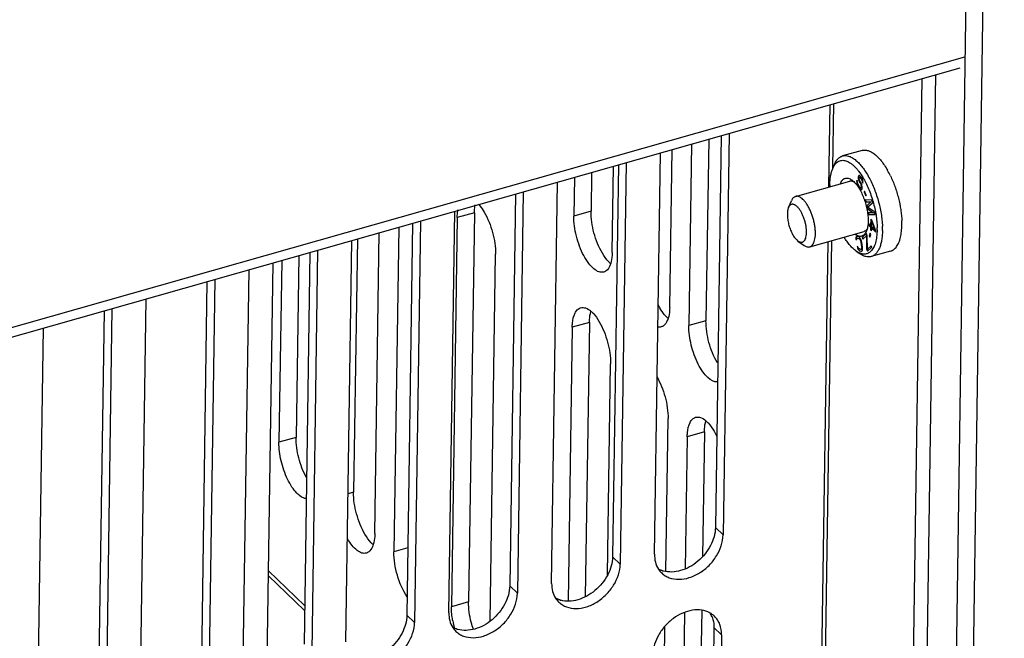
# Model space of a CAD drawing. Header units: millimetres. Extents: x 1117 to 38156, y -1945 to 7303.
# Tile 275 of 656: x 9912 to 9987, y 1077 to 1124. Entities that reach past the tile are written whole.
import ezdxf

# ---------------------------------------------------------------- set-up
doc = ezdxf.new("R2010")
doc.units = ezdxf.units.MM

msp = doc.modelspace()

# ---------------------------------------------------------------- linework, layer by layer
at = {"color": 7, "linetype": 'Continuous'}
for p, q in [((9987.078, 1236.618), (9984.067, 1033.122)), ((9985.768, 1236.247), (9982.758, 1032.75)), ((9724.854, 1047.902), (9984.071, 1121.541)), ((9724.843, 1047.158), (9983.706, 1120.697)), ((9979.555, 1035.272), (9980.807, 1119.873)), ((9980.603, 1035.569), (9981.854, 1120.17)), ((9973.682, 1111.581), (9973.775, 1117.875)), ((9973.976, 1113.008), (9974.049, 1117.953)), ((9965.455, 1115.512), (9965.011, 1085.551)), ((9966.051, 1115.681), (9965.597, 1084.992)), ((9963.19, 1114.868), (9962.984, 1100.982)), ((9964.499, 1115.24), (9964.293, 1101.354)), ((9960.36, 1083.505), (9960.814, 1114.193)), ((9961.52, 1102.378), (9961.699, 1114.445)), ((9976.211, 1114.379), (9974.727, 1113.957)), ((9957.129, 1106.567), (9957.227, 1113.174)), ((9957.599, 1113.28), (9957.156, 1083.319)), ((9958.196, 1113.45), (9957.742, 1082.761)), ((9973.969, 1112.992), (9974.102, 1113.306)), ((9954.245, 1112.327), (9954.201, 1109.359)), ((9955.554, 1112.699), (9955.51, 1109.731)), ((9975.924, 1112.342), (9975.918, 1112.261)), ((9975.918, 1112.261), (9975.936, 1112.266)), ((9975.918, 1112.261), (9975.946, 1112.129)), ((9975.941, 1112.406), (9975.924, 1112.342)), ((9975.924, 1112.342), (9975.942, 1112.347)), ((9975.942, 1112.347), (9975.936, 1112.266)), ((9975.936, 1112.266), (9975.963, 1112.134)), ((9975.969, 1112.453), (9975.941, 1112.406)), ((9975.941, 1112.406), (9975.958, 1112.411)), ((9975.958, 1112.411), (9975.942, 1112.347)), ((9975.982, 1112.452), (9975.958, 1112.411)), ((9976.029, 1112.448), (9975.969, 1112.453)), ((9975.993, 1112.19), (9975.994, 1112.255)), ((9975.994, 1112.255), (9976.003, 1112.287)), ((9976.003, 1112.287), (9976.026, 1112.318)), ((9976.026, 1112.318), (9976.043, 1112.323)), ((9976.026, 1112.318), (9976.067, 1112.298)), ((9976.081, 1112.411), (9976.029, 1112.448)), ((9976.043, 1112.323), (9976.085, 1112.303)), ((9976.067, 1112.298), (9976.085, 1112.303)), ((9976.067, 1112.298), (9976.104, 1112.263)), ((9976.129, 1112.358), (9976.081, 1112.411)), ((9976.085, 1112.303), (9976.122, 1112.268)), ((9976.104, 1112.263), (9976.122, 1112.268)), ((9976.104, 1112.263), (9976.17, 1112.16)), ((9976.122, 1112.268), (9976.187, 1112.164)), ((9976.184, 1112.272), (9976.129, 1112.358)), ((9976.235, 1112.171), (9976.184, 1112.272)), ((9952.505, 1081.273), (9952.959, 1111.962)), ((9971.128, 1110.856), (9975.274, 1112.033)), ((9975.812, 1112.091), (9975.806, 1112.01)), ((9975.806, 1112.01), (9975.824, 1112.015)), ((9975.806, 1112.01), (9975.818, 1111.879)), ((9975.878, 1111.988), (9975.812, 1112.091)), ((9975.818, 1111.879), (9975.836, 1111.884)), ((9975.818, 1111.879), (9975.86, 1111.745)), ((9975.827, 1112.067), (9975.824, 1112.015)), ((9975.824, 1112.015), (9975.836, 1111.884)), ((9975.836, 1111.884), (9975.878, 1111.75)), ((9975.86, 1111.745), (9975.878, 1111.75)), ((9975.86, 1111.745), (9975.911, 1111.643)), ((9975.876, 1111.923), (9975.878, 1111.988)), ((9975.896, 1111.824), (9975.876, 1111.923)), ((9975.878, 1111.75), (9975.928, 1111.648)), ((9975.936, 1111.739), (9975.896, 1111.824)), ((9975.911, 1111.643), (9975.928, 1111.648)), ((9975.911, 1111.643), (9975.998, 1111.506)), ((9975.928, 1111.648), (9976.016, 1111.511)), ((9976.024, 1111.602), (9975.936, 1111.739)), ((9975.946, 1112.129), (9975.963, 1112.134)), ((9975.946, 1112.129), (9975.981, 1112.028)), ((9975.963, 1112.134), (9975.998, 1112.033)), ((9975.981, 1112.028), (9975.998, 1112.033)), ((9975.981, 1112.028), (9976.021, 1111.944)), ((9976.017, 1112.107), (9975.993, 1112.19)), ((9975.998, 1112.033), (9976.038, 1111.949)), ((9975.998, 1111.506), (9976.016, 1111.511)), ((9975.998, 1111.506), (9976.057, 1111.436)), ((9976.016, 1111.511), (9976.075, 1111.441)), ((9976.046, 1112.039), (9976.017, 1112.107)), ((9976.021, 1111.944), (9976.038, 1111.949)), ((9976.021, 1111.944), (9976.086, 1111.841)), ((9976.072, 1111.549), (9976.024, 1111.602)), ((9976.038, 1111.949), (9976.104, 1111.846)), ((9976.111, 1111.936), (9976.046, 1112.039)), ((9976.113, 1111.529), (9976.072, 1111.549)), ((9976.086, 1111.841), (9976.104, 1111.846)), ((9976.086, 1111.841), (9976.126, 1111.756)), ((9976.104, 1111.846), (9976.143, 1111.761)), ((9976.162, 1111.835), (9976.111, 1111.936)), ((9976.147, 1111.543), (9976.113, 1111.529)), ((9976.113, 1111.529), (9976.13, 1111.534)), ((9976.126, 1111.756), (9976.143, 1111.761)), ((9976.126, 1111.756), (9976.15, 1111.673)), ((9976.165, 1111.548), (9976.13, 1111.534)), ((9976.143, 1111.761), (9976.168, 1111.678)), ((9976.16, 1111.59), (9976.147, 1111.543)), ((9976.147, 1111.543), (9976.165, 1111.548)), ((9976.15, 1111.673), (9976.168, 1111.678)), ((9976.15, 1111.673), (9976.16, 1111.59)), ((9976.16, 1111.59), (9976.177, 1111.595)), ((9976.197, 1111.734), (9976.162, 1111.835)), ((9976.177, 1111.595), (9976.165, 1111.548)), ((9976.168, 1111.678), (9976.177, 1111.595)), ((9976.17, 1112.16), (9976.187, 1112.164)), ((9976.17, 1112.16), (9976.199, 1112.092)), ((9976.187, 1112.164), (9976.216, 1112.097)), ((9976.225, 1111.601), (9976.197, 1111.734)), ((9976.199, 1112.092), (9976.216, 1112.097)), ((9976.199, 1112.092), (9976.212, 1112.026)), ((9976.209, 1111.424), (9976.23, 1111.503)), ((9976.212, 1112.026), (9976.23, 1112.031)), ((9976.212, 1112.026), (9976.215, 1111.977)), ((9976.215, 1111.977), (9976.232, 1111.982)), ((9976.215, 1111.977), (9976.281, 1111.874)), ((9976.216, 1112.097), (9976.23, 1112.031)), ((9976.23, 1111.503), (9976.225, 1111.601)), ((9976.23, 1112.031), (9976.232, 1111.982)), ((9976.232, 1111.982), (9976.281, 1111.905)), ((9976.266, 1112.054), (9976.235, 1112.171)), ((9976.282, 1111.939), (9976.266, 1112.054)), ((9976.281, 1111.874), (9976.282, 1111.939)), ((9949.744, 1111.049), (9949.301, 1081.088)), ((9950.341, 1111.218), (9949.887, 1080.529)), ((9976.057, 1111.436), (9976.075, 1111.441)), ((9976.057, 1111.436), (9976.11, 1111.399)), ((9976.075, 1111.441), (9976.127, 1111.404)), ((9976.11, 1111.399), (9976.127, 1111.404)), ((9976.11, 1111.399), (9976.17, 1111.394)), ((9976.127, 1111.404), (9976.178, 1111.4)), ((9976.17, 1111.394), (9976.209, 1111.424)), ((9976.411, 1111.253), (9976.371, 1111.21)), ((9976.371, 1111.21), (9976.389, 1111.215)), ((9976.371, 1111.21), (9976.493, 1110.907)), ((9976.415, 1111.243), (9976.389, 1111.215)), ((9976.389, 1111.215), (9976.507, 1110.921)), ((9976.533, 1110.949), (9976.411, 1111.253)), ((9976.493, 1110.907), (9976.533, 1110.949)), ((9970.594, 1110.006), (9970.815, 1110.53)), ((9976.95, 1110.587), (9976.451, 1110.589)), ((9976.451, 1110.589), (9976.483, 1110.449)), ((9976.47, 1110.588), (9976.5, 1110.454)), ((9976.483, 1110.449), (9976.5, 1110.454)), ((9976.483, 1110.449), (9976.876, 1110.448)), ((9976.5, 1110.454), (9976.894, 1110.453)), ((9976.876, 1110.448), (9976.558, 1110.124)), ((9976.558, 1110.124), (9976.575, 1110.129)), ((9976.558, 1110.124), (9976.6, 1109.939)), ((9976.894, 1110.453), (9976.575, 1110.129)), ((9976.575, 1110.129), (9976.618, 1109.944)), ((9976.632, 1110.031), (9976.999, 1110.378)), ((9977.159, 1109.682), (9976.632, 1110.031)), ((9976.876, 1110.448), (9976.894, 1110.453)), ((9976.999, 1110.378), (9976.95, 1110.587)), ((9944.65, 1079.042), (9945.104, 1109.73)), ((9946.602, 1109.611), (9945.292, 1109.239)), ((9946.602, 1109.611), (9946.162, 1079.873)), ((9955.51, 1109.731), (9954.201, 1109.359)), ((9976.6, 1109.939), (9976.618, 1109.944)), ((9976.6, 1109.939), (9977.068, 1109.612)), ((9976.618, 1109.944), (9977.086, 1109.617)), ((9977.068, 1109.612), (9976.675, 1109.614)), ((9976.675, 1109.614), (9976.707, 1109.474)), ((9976.694, 1109.614), (9976.725, 1109.479)), ((9976.707, 1109.474), (9976.725, 1109.479)), ((9976.707, 1109.474), (9977.207, 1109.473)), ((9976.725, 1109.479), (9977.205, 1109.478)), ((9977.068, 1109.612), (9977.086, 1109.617)), ((9977.207, 1109.473), (9977.159, 1109.682)), ((9940.828, 1108.516), (9940.461, 1083.689)), ((9941.889, 1108.817), (9941.446, 1078.856)), ((9942.486, 1108.987), (9942.032, 1078.298)), ((9945.292, 1109.239), (9944.852, 1079.501)), ((9976.701, 1108.801), (9976.697, 1108.681)), ((9976.697, 1108.681), (9976.714, 1108.686)), ((9976.697, 1108.681), (9976.864, 1108.512)), ((9976.868, 1108.633), (9976.701, 1108.801)), ((9976.718, 1108.784), (9976.714, 1108.686)), ((9976.714, 1108.686), (9976.881, 1108.517)), ((9976.864, 1108.512), (9976.857, 1108.312)), ((9976.864, 1108.512), (9976.881, 1108.517)), ((9976.884, 1109.113), (9976.868, 1108.633)), ((9976.868, 1108.633), (9976.885, 1108.637)), ((9976.881, 1108.517), (9976.875, 1108.317)), ((9976.955, 1109.041), (9976.884, 1109.113)), ((9976.9, 1109.096), (9976.885, 1108.637)), ((9976.939, 1108.56), (9976.951, 1108.901)), ((9977.166, 1108.332), (9976.939, 1108.56)), ((9976.951, 1108.901), (9976.968, 1108.905)), ((9976.951, 1108.901), (9977.166, 1108.332)), ((9977.261, 1108.236), (9976.955, 1109.041)), ((9976.968, 1108.905), (9977.183, 1108.337)), ((9938.997, 1085.085), (9939.337, 1108.092)), ((9972.221, 1107.008), (9976.367, 1108.185)), ((9975.765, 1107.77), (9975.736, 1107.691)), ((9975.783, 1107.775), (9975.753, 1107.696)), ((9975.802, 1107.802), (9975.765, 1107.77)), ((9975.765, 1107.77), (9975.783, 1107.775)), ((9975.816, 1107.803), (9975.783, 1107.775)), ((9975.854, 1107.807), (9975.802, 1107.802)), ((9975.954, 1107.774), (9975.854, 1107.807)), ((9976.014, 1107.732), (9975.954, 1107.774)), ((9976.545, 1108.026), (9976.219, 1107.729)), ((9976.548, 1108.018), (9976.236, 1107.734)), ((9976.27, 1107.595), (9976.547, 1107.847)), ((9976.613, 1107.847), (9976.545, 1108.026)), ((9976.547, 1107.847), (9976.565, 1107.852)), ((9976.547, 1107.847), (9976.562, 1106.831)), ((9976.565, 1107.852), (9976.579, 1106.836)), ((9976.62, 1106.823), (9976.613, 1107.847)), ((9976.828, 1108.054), (9976.761, 1107.852)), ((9976.761, 1107.852), (9976.778, 1107.857)), ((9976.761, 1107.852), (9976.815, 1107.759)), ((9976.838, 1108.037), (9976.778, 1107.857)), ((9976.778, 1107.857), (9976.822, 1107.781)), ((9976.815, 1107.759), (9976.882, 1107.962)), ((9976.882, 1107.962), (9976.828, 1108.054)), ((9976.857, 1108.312), (9976.875, 1108.317)), ((9976.857, 1108.312), (9976.929, 1108.24)), ((9976.875, 1108.317), (9976.93, 1108.262)), ((9976.929, 1108.24), (9976.936, 1108.44)), ((9976.936, 1108.44), (9976.953, 1108.445)), ((9976.936, 1108.44), (9977.257, 1108.116)), ((9976.953, 1108.445), (9977.258, 1108.138)), ((9977.166, 1108.332), (9977.183, 1108.337)), ((9977.257, 1108.116), (9977.261, 1108.236)), ((9936.795, 1076.81), (9937.249, 1107.499)), ((9937.665, 1107.617), (9937.379, 1088.25)), ((9971.219, 1107.533), (9971.32, 1107.449)), ((9971.32, 1107.449), (9971.784, 1107.12)), ((9972.802, 1052.104), (9973.62, 1107.405)), ((9973.096, 1053.531), (9973.894, 1107.483)), ((9975.736, 1107.691), (9975.753, 1107.696)), ((9975.736, 1107.691), (9975.743, 1107.578)), ((9975.743, 1107.578), (9975.761, 1107.583)), ((9975.743, 1107.578), (9975.81, 1107.556)), ((9975.753, 1107.696), (9975.761, 1107.583)), ((9975.761, 1107.583), (9975.81, 1107.566)), ((9975.81, 1107.622), (9975.836, 1107.658)), ((9975.81, 1107.556), (9975.81, 1107.622)), ((9975.896, 1107.017), (9975.829, 1107.039)), ((9975.829, 1107.039), (9975.859, 1106.919)), ((9975.836, 1107.658), (9975.877, 1107.667)), ((9975.836, 1107.658), (9975.853, 1107.663)), ((9975.849, 1107.033), (9975.876, 1106.924)), ((9975.853, 1107.663), (9975.894, 1107.672)), ((9975.877, 1107.667), (9975.894, 1107.672)), ((9975.877, 1107.667), (9975.977, 1107.634)), ((9975.894, 1107.672), (9975.994, 1107.639)), ((9975.918, 1106.943), (9975.896, 1107.017)), ((9975.977, 1107.634), (9975.994, 1107.639)), ((9975.977, 1107.634), (9976.025, 1107.596)), ((9975.994, 1107.639), (9976.042, 1107.601)), ((9976.065, 1107.671), (9976.014, 1107.732)), ((9976.025, 1107.596), (9976.042, 1107.601)), ((9976.025, 1107.596), (9976.066, 1107.538)), ((9976.042, 1107.601), (9976.083, 1107.543)), ((9976.125, 1107.563), (9976.065, 1107.671)), ((9976.066, 1107.538), (9976.083, 1107.543)), ((9976.066, 1107.538), (9976.099, 1107.46)), ((9976.083, 1107.543), (9976.116, 1107.465)), ((9976.099, 1107.46), (9976.116, 1107.465)), ((9976.099, 1107.46), (9976.125, 1107.363)), ((9976.116, 1107.465), (9976.142, 1107.368)), ((9976.162, 1107.462), (9976.125, 1107.563)), ((9976.125, 1107.363), (9976.142, 1107.368)), ((9976.125, 1107.363), (9976.181, 1107.012)), ((9976.142, 1107.368), (9976.198, 1107.017)), ((9976.192, 1107.341), (9976.162, 1107.462)), ((9976.181, 1107.012), (9976.198, 1107.017)), ((9976.181, 1107.012), (9976.184, 1106.922)), ((9976.247, 1106.99), (9976.192, 1107.341)), ((9976.198, 1107.017), (9976.202, 1106.927)), ((9976.219, 1107.729), (9976.236, 1107.734)), ((9976.219, 1107.729), (9976.27, 1107.595)), ((9976.236, 1107.734), (9976.285, 1107.608)), ((9976.255, 1106.877), (9976.247, 1106.99)), ((9976.905, 1107.083), (9976.62, 1106.823)), ((9976.908, 1107.075), (9976.637, 1106.828)), ((9976.948, 1106.971), (9976.905, 1107.083)), ((9933.193, 1106.347), (9932.987, 1092.438)), ((9934.034, 1106.586), (9933.591, 1076.625)), ((9934.631, 1106.755), (9934.177, 1076.066)), ((9947.805, 1078.399), (9948.22, 1106.447)), ((9975.761, 1106.684), (9976.039, 1106.487)), ((9975.859, 1106.919), (9975.876, 1106.924)), ((9975.859, 1106.919), (9975.918, 1106.81)), ((9975.876, 1106.924), (9975.935, 1106.815)), ((9975.959, 1106.886), (9975.918, 1106.943)), ((9975.918, 1106.81), (9975.935, 1106.815)), ((9975.918, 1106.81), (9975.97, 1106.749)), ((9975.935, 1106.815), (9975.987, 1106.754)), ((9976.007, 1106.848), (9975.959, 1106.886)), ((9975.97, 1106.749), (9975.987, 1106.754)), ((9975.97, 1106.749), (9976.029, 1106.707)), ((9975.987, 1106.754), (9976.046, 1106.712)), ((9976.107, 1106.815), (9976.007, 1106.848)), ((9976.029, 1106.707), (9976.046, 1106.712)), ((9976.029, 1106.707), (9976.129, 1106.674)), ((9976.046, 1106.712), (9976.147, 1106.679)), ((9976.147, 1106.823), (9976.107, 1106.815)), ((9976.129, 1106.674), (9976.147, 1106.679)), ((9976.129, 1106.674), (9976.181, 1106.679)), ((9976.173, 1106.859), (9976.147, 1106.823)), ((9976.147, 1106.823), (9976.165, 1106.828)), ((9976.147, 1106.679), (9976.185, 1106.683)), ((9976.191, 1106.864), (9976.165, 1106.828)), ((9976.184, 1106.922), (9976.173, 1106.859)), ((9976.173, 1106.859), (9976.191, 1106.864)), ((9976.181, 1106.679), (9976.218, 1106.711)), ((9976.184, 1106.922), (9976.202, 1106.927)), ((9976.202, 1106.927), (9976.191, 1106.864)), ((9976.218, 1106.711), (9976.247, 1106.79)), ((9976.247, 1106.79), (9976.255, 1106.877)), ((9976.562, 1106.831), (9976.579, 1106.836)), ((9976.562, 1106.831), (9976.622, 1106.674)), ((9976.579, 1106.836), (9976.636, 1106.687)), ((9976.62, 1106.823), (9976.637, 1106.828)), ((9976.622, 1106.674), (9976.948, 1106.971)), ((9978.397, 1106.683), (9976.913, 1106.262)), ((9930.744, 1073.292), (9931.225, 1105.787)), ((9931.884, 1105.975), (9931.678, 1092.066)), ((9928.94, 1074.579), (9929.394, 1105.267)), ((9926.179, 1104.354), (9925.736, 1074.393)), ((9926.776, 1104.524), (9926.322, 1073.835)), ((9921.085, 1072.347), (9921.539, 1103.036)), ((9918.324, 1102.123), (9917.881, 1072.162)), ((9918.921, 1102.292), (9918.466, 1071.604)), ((9955.385, 1101.234), (9954.075, 1100.862)), ((9955.385, 1101.234), (9955.074, 1080.265)), ((9964.293, 1101.354), (9962.984, 1100.982)), ((9913.23, 1070.116), (9913.684, 1100.804)), ((9954.075, 1100.862), (9953.766, 1079.927)), ((9956.764, 1081.93), (9957.003, 1098.07)), ((9961.222, 1082.202), (9961.395, 1093.882)), ((9964.168, 1092.857), (9962.858, 1092.486)), ((9964.168, 1092.857), (9964.027, 1083.322)), ((9932.987, 1092.438), (9931.678, 1092.066)), ((9962.858, 1092.486), (9962.709, 1082.389)), ((9937.379, 1088.25), (9936.962, 1088.131)), ((9965.597, 1084.992), (9965.011, 1085.551)), ((9941.522, 1083.991), (9940.461, 1083.689)), ((9957.742, 1082.761), (9957.156, 1083.319)), ((9933.635, 1079.601), (9930.876, 1082.232)), ((9933.629, 1079.218), (9930.87, 1081.849)), ((9949.887, 1080.529), (9949.301, 1081.088)), ((9946.162, 1079.873), (9944.852, 1079.501)), ((9963.966, 1079.217), (9963.728, 1063.119)), ((9942.032, 1078.298), (9941.446, 1078.856)), ((9962.66, 1079.068), (9962.418, 1062.747)), ((9960.955, 1064.143), (9961.16, 1078.016)), ((9964.898, 1077.904), (9964.433, 1046.466)), ((9965.484, 1077.345), (9964.898, 1077.904)), ((9965.484, 1077.345), (9965.019, 1045.907))]:
    msp.add_line(p, q, dxfattribs=at)
for centre, radius, start, end in [((9970.796, 1109.105), 6.754, 29.35281, 29.54241), ((9971.888, 1109.308), 7.203, 25.68835, 29.4961), ((9979.391, 1111.675), 5.639, 179.16762, 180.70596), ((9974.742, 1111.144), 1.194, 52.5394, 54.64904), ((9971.411, 1108.336), 6.362, 359.20841, 2.19705), ((9972.893, 1108.757), 6.364, 359.20856, 2.2268), ((9975.431, 1108.668), 1.21, 337.08243, 339.12846), ((9971.726, 1108.395), 5.639, 359.16762, 0.70596), ((9965.206, 1104.941), 5.149, 207.31866, 210.5222), ((9962.056, 1083.279), 1.661, 212.6915, 226.30391), ((9961.561, 1084.047), 1.89, 252.11221, 254.34318), ((9954.201, 1081.047), 1.661, 212.6915, 226.30391), ((9953.706, 1081.816), 1.89, 252.11221, 254.34318), ((9951.77, 1079.661), 6.933, 190.3221, 195.02555), ((9963.789, 1077.567), 1.664, 46.43796, 61.10077), ((9963.143, 1078.091), 1.733, 26.94656, 32.70614), ((9963.073, 1078.056), 1.81, 21.31116, 26.93403), ((9946.346, 1078.816), 1.661, 212.6915, 226.30391), ((9945.851, 1079.584), 1.89, 252.11221, 254.34318)]:
    msp.add_arc(centre, radius, start, end, dxfattribs=at)
for points, knots in [([(9974.102, 1113.306), (9974.137, 1113.389), (9974.214, 1113.542), (9974.361, 1113.737), (9974.506, 1113.858), (9974.63, 1113.924), (9974.695, 1113.948), (9974.727, 1113.957)], [0, 0, 0, 0, 0.289715, 0.547553, 0.780472, 0.891141, 1, 1, 1, 1]), ([(9974.727, 1113.957), (9974.762, 1113.967), (9974.836, 1113.982), (9974.99, 1113.989), (9975.149, 1113.96), (9975.308, 1113.902), (9975.479, 1113.818), (9975.696, 1113.67), (9975.95, 1113.439), (9976.202, 1113.152), (9976.447, 1112.814), (9976.598, 1112.566), (9976.672, 1112.435)], [0, 0, 0, 0, 0.041956, 0.084732, 0.175487, 0.224857, 0.277405, 0.392992, 0.52352, 0.668916, 0.828256, 1, 1, 1, 1]), ([(9976.211, 1114.379), (9976.246, 1114.389), (9976.319, 1114.403), (9976.433, 1114.408), (9976.55, 1114.397), (9976.67, 1114.368), (9976.792, 1114.323), (9976.963, 1114.239), (9977.181, 1114.091), (9977.435, 1113.859), (9977.687, 1113.572), (9977.932, 1113.233), (9978.083, 1112.986), (9978.157, 1112.855)], [0, 0, 0, 0, 0.041937, 0.084694, 0.129033, 0.175613, 0.224968, 0.277505, 0.393071, 0.523581, 0.668961, 0.828281, 1, 1, 1, 1]), ([(9973.969, 1112.992), (9973.994, 1113.052), (9974.049, 1113.164), (9974.147, 1113.313), (9974.259, 1113.435), (9974.382, 1113.528), (9974.517, 1113.59), (9974.661, 1113.621), (9974.812, 1113.62), (9974.969, 1113.588), (9975.13, 1113.525), (9975.294, 1113.432), (9975.46, 1113.311), (9975.627, 1113.162), (9975.793, 1112.987), (9976.018, 1112.711), (9976.172, 1112.482), (9976.269, 1112.32)], [0, 0, 0, 0, 0.062013, 0.118673, 0.170675, 0.2191, 0.265409, 0.311341, 0.358689, 0.409053, 0.463674, 0.523401, 0.588735, 0.65989, 0.736853, 0.819439, 1, 1, 1, 1]), ([(9973.753, 1111.757), (9973.755, 1111.876), (9973.766, 1112.105), (9973.807, 1112.432), (9973.872, 1112.727), (9973.934, 1112.908), (9973.969, 1112.992)], [0, 0, 0, 0, 0.282678, 0.544568, 0.783925, 1, 1, 1, 1]), ([(9974.554, 1111.833), (9974.574, 1111.884), (9974.617, 1111.979), (9974.701, 1112.101), (9974.8, 1112.192), (9974.913, 1112.249), (9975.037, 1112.269), (9975.168, 1112.253), (9975.303, 1112.202), (9975.389, 1112.149), (9975.432, 1112.118)], [0, 0, 0, 0, 0.147992, 0.279108, 0.396605, 0.505923, 0.61428, 0.729128, 0.85644, 1, 1, 1, 1]), ([(9976.269, 1112.32), (9976.351, 1112.184), (9976.507, 1111.898), (9976.716, 1111.444), (9976.901, 1110.962), (9977.06, 1110.461), (9977.188, 1109.952), (9977.284, 1109.444), (9977.345, 1108.949), (9977.362, 1108.623), (9977.364, 1108.464)], [0, 0, 0, 0, 0.117594, 0.241466, 0.369641, 0.500003, 0.630364, 0.758538, 0.882399, 1, 1, 1, 1]), ([(9976.683, 1112.416), (9976.762, 1112.277), (9976.911, 1111.987), (9977.112, 1111.532), (9977.291, 1111.053), (9977.446, 1110.559), (9977.573, 1110.056), (9977.671, 1109.555), (9977.738, 1109.063), (9977.762, 1108.739), (9977.768, 1108.58)], [0, 0, 0, 0, 0.118988, 0.243162, 0.37086, 0.500323, 0.629743, 0.757317, 0.881282, 1, 1, 1, 1]), ([(9978.379, 1112.43), (9978.507, 1112.164), (9978.738, 1111.609), (9979.002, 1110.746), (9979.154, 1110.009), (9979.226, 1109.428), (9979.246, 1109.144), (9979.252, 1109.004)], [0, 0, 0, 0, 0.249117, 0.506124, 0.75998, 0.882367, 1, 1, 1, 1]), ([(9975.274, 1112.033), (9975.298, 1112.04), (9975.348, 1112.049), (9975.426, 1112.046), (9975.507, 1112.028), (9975.56, 1112.007), (9975.586, 1111.994)], [0, 0, 0, 0, 0.231184, 0.470451, 0.724893, 1, 1, 1, 1]), ([(9975.468, 1112.092), (9975.478, 1112.084), (9975.519, 1112.052), (9975.558, 1112.017), (9975.587, 1111.989)], [0, 0, 0, 0, 0.24109, 1, 1, 1, 1]), ([(9975.587, 1111.989), (9975.625, 1111.953), (9975.701, 1111.873), (9975.85, 1111.691), (9976.027, 1111.424), (9976.215, 1111.06), (9976.379, 1110.659), (9976.513, 1110.233), (9976.611, 1109.801), (9976.67, 1109.377), (9976.683, 1109.099), (9976.681, 1108.965)], [0, 0, 0, 0, 0.048229, 0.100219, 0.214435, 0.339977, 0.473252, 0.610163, 0.746396, 0.87766, 1, 1, 1, 1]), ([(9971.128, 1110.856), (9971.095, 1110.846), (9971.03, 1110.817), (9970.945, 1110.745), (9970.871, 1110.648), (9970.833, 1110.571), (9970.815, 1110.53)], [0, 0, 0, 0, 0.219105, 0.452148, 0.710123, 1, 1, 1, 1]), ([(9971.7, 1110.631), (9971.653, 1110.676), (9971.559, 1110.754), (9971.411, 1110.837), (9971.286, 1110.87), (9971.193, 1110.87), (9971.149, 1110.861), (9971.128, 1110.856)], [0, 0, 0, 0, 0.304139, 0.566302, 0.79319, 0.897986, 1, 1, 1, 1]), ([(9946.602, 1109.611), (9946.602, 1109.665), (9946.609, 1109.866), (9946.631, 1110.068), (9946.66, 1110.214)], [0, 0, 0, 0, 0.264882, 1, 1, 1, 1]), ([(9946.91, 1110.273), (9946.949, 1110.23), (9947.112, 1110.039), (9947.253, 1109.83), (9947.351, 1109.664)], [0, 0, 0, 0, 0.231321, 1, 1, 1, 1]), ([(9970.594, 1110.006), (9970.578, 1109.969), (9970.551, 1109.888), (9970.524, 1109.756), (9970.508, 1109.609), (9970.503, 1109.39), (9970.527, 1109.094), (9970.599, 1108.732), (9970.71, 1108.374), (9970.853, 1108.043), (9970.996, 1107.798), (9971.122, 1107.634), (9971.186, 1107.564), (9971.219, 1107.533)], [0, 0, 0, 0, 0.045443, 0.09618, 0.151985, 0.2124, 0.344353, 0.485773, 0.629265, 0.767223, 0.892612, 0.948831, 1, 1, 1, 1]), ([(9971.257, 1110.082), (9971.225, 1110.112), (9971.177, 1110.154), (9971.108, 1110.198), (9971.044, 1110.232), (9970.966, 1110.259), (9970.872, 1110.264), (9970.784, 1110.239), (9970.707, 1110.186), (9970.642, 1110.106), (9970.609, 1110.042), (9970.594, 1110.006)], [0, 0, 0, 0, 0.157795, 0.229426, 0.296377, 0.41766, 0.526753, 0.631337, 0.740401, 0.861646, 1, 1, 1, 1]), ([(9971.32, 1107.449), (9971.342, 1107.434), (9971.385, 1107.406), (9971.452, 1107.376), (9971.517, 1107.358), (9971.58, 1107.352), (9971.641, 1107.361), (9971.698, 1107.382), (9971.75, 1107.416), (9971.797, 1107.463), (9971.839, 1107.521), (9971.89, 1107.618), (9971.938, 1107.767), (9971.968, 1107.972), (9971.973, 1108.207), (9971.954, 1108.462), (9971.91, 1108.729), (9971.843, 1108.999), (9971.756, 1109.262), (9971.651, 1109.51), (9971.531, 1109.733), (9971.403, 1109.925), (9971.306, 1110.035), (9971.257, 1110.082)], [0, 0, 0, 0, 0.023849, 0.045605, 0.065555, 0.084131, 0.101918, 0.119608, 0.137911, 0.157445, 0.178687, 0.201955, 0.255115, 0.317268, 0.387538, 0.464356, 0.545706, 0.629307, 0.712749, 0.793633, 0.869703, 0.938988, 1, 1, 1, 1]), ([(9972.221, 1107.008), (9972.242, 1107.014), (9972.285, 1107.03), (9972.365, 1107.08), (9972.455, 1107.176), (9972.538, 1107.33), (9972.6, 1107.521), (9972.639, 1107.746), (9972.654, 1108), (9972.646, 1108.276), (9972.614, 1108.568), (9972.56, 1108.869), (9972.484, 1109.172), (9972.388, 1109.469), (9972.275, 1109.753), (9972.147, 1110.017), (9972.009, 1110.254), (9971.862, 1110.46), (9971.754, 1110.579), (9971.7, 1110.631)], [0, 0, 0, 0, 0.016597, 0.033662, 0.070694, 0.113612, 0.163506, 0.220511, 0.284135, 0.353459, 0.427271, 0.504162, 0.582594, 0.660974, 0.737707, 0.811264, 0.880244, 0.943456, 1, 1, 1, 1]), ([(9945.292, 1109.239), (9945.293, 1109.293), (9945.3, 1109.494), (9945.322, 1109.696), (9945.35, 1109.842)], [0, 0, 0, 0, 0.264882, 1, 1, 1, 1]), ([(9947.351, 1109.664), (9947.638, 1109.178), (9948.051, 1108.123), (9948.228, 1107.003), (9948.22, 1106.447)], [0, 0, 0, 0, 0.503722, 1, 1, 1, 1]), ([(9956.484, 1105.077), (9956.369, 1105.045), (9956.08, 1105.07), (9955.684, 1105.332), (9955.296, 1105.765), (9954.934, 1106.353), (9954.621, 1107.054), (9954.309, 1108.054), (9954.194, 1108.845), (9954.201, 1109.359)], [0, 0, 0, 0, 0.068541, 0.155361, 0.266617, 0.40004, 0.54915, 0.705187, 1, 1, 1, 1]), ([(9956.379, 1106.514), (9956.092, 1107), (9955.679, 1108.055), (9955.502, 1109.175), (9955.51, 1109.731)], [0, 0, 0, 0, 0.503722, 1, 1, 1, 1]), ([(9976.681, 1108.965), (9976.679, 1108.858), (9976.667, 1108.657), (9976.63, 1108.459), (9976.605, 1108.368)], [0, 0, 0, 0, 0.530316, 1, 1, 1, 1]), ([(9979.151, 1107.737), (9979.185, 1107.882), (9979.236, 1108.192), (9979.253, 1108.505), (9979.256, 1108.669)], [0, 0, 0, 0, 0.473932, 1, 1, 1, 1]), ([(9975.761, 1106.684), (9975.679, 1106.742), (9975.515, 1106.879), (9975.284, 1107.125), (9975.057, 1107.419), (9974.917, 1107.635), (9974.848, 1107.75)], [0, 0, 0, 0, 0.213613, 0.452415, 0.715291, 1, 1, 1, 1]), ([(9976.546, 1108.197), (9976.526, 1108.148), (9976.48, 1108.058), (9976.392, 1107.943), (9976.29, 1107.861), (9976.174, 1107.813), (9976.048, 1107.802), (9975.917, 1107.827), (9975.781, 1107.886), (9975.694, 1107.943), (9975.651, 1107.977)], [0, 0, 0, 0, 0.14362, 0.270999, 0.385914, 0.494317, 0.603644, 0.721101, 0.852133, 1, 1, 1, 1]), ([(9977.364, 1108.313), (9977.361, 1108.135), (9977.345, 1107.876), (9977.291, 1107.545), (9977.237, 1107.325), (9977.171, 1107.126), (9977.091, 1106.95), (9976.999, 1106.798), (9976.895, 1106.672), (9976.78, 1106.572), (9976.654, 1106.501), (9976.518, 1106.458), (9976.375, 1106.446), (9976.225, 1106.463), (9976.072, 1106.509), (9975.914, 1106.583), (9975.812, 1106.648), (9975.761, 1106.684)], [0, 0, 0, 0, 0.178745, 0.260274, 0.336176, 0.406336, 0.470812, 0.529894, 0.584153, 0.6345, 0.682205, 0.72885, 0.776151, 0.825741, 0.878972, 0.936843, 1, 1, 1, 1]), ([(9976.604, 1108.37), (9976.588, 1108.347), (9976.555, 1108.304), (9976.497, 1108.25), (9976.435, 1108.21), (9976.39, 1108.192), (9976.367, 1108.185)], [0, 0, 0, 0, 0.273407, 0.527497, 0.767485, 1, 1, 1, 1]), ([(9976.605, 1108.368), (9976.602, 1108.357), (9976.589, 1108.313), (9976.575, 1108.269), (9976.563, 1108.237)], [0, 0, 0, 0, 0.25799, 1, 1, 1, 1]), ([(9977.772, 1108.248), (9977.77, 1108.118), (9977.758, 1107.867), (9977.712, 1107.509), (9977.64, 1107.188), (9977.543, 1106.906), (9977.421, 1106.668), (9977.275, 1106.478), (9977.132, 1106.359), (9977.009, 1106.294), (9976.945, 1106.271), (9976.913, 1106.262)], [0, 0, 0, 0, 0.170066, 0.32743, 0.471027, 0.600413, 0.715894, 0.818848, 0.91204, 0.956373, 1, 1, 1, 1]), ([(9971.784, 1107.12), (9971.821, 1107.094), (9971.894, 1107.05), (9972.007, 1107.005), (9972.118, 1106.989), (9972.188, 1106.998), (9972.221, 1107.008)], [0, 0, 0, 0, 0.289908, 0.547849, 0.780899, 1, 1, 1, 1]), ([(9978.397, 1106.683), (9978.441, 1106.696), (9978.527, 1106.73), (9978.648, 1106.806), (9978.759, 1106.906), (9978.86, 1107.03), (9978.95, 1107.177), (9979.03, 1107.345), (9979.098, 1107.533), (9979.135, 1107.667), (9979.151, 1107.737)], [0, 0, 0, 0, 0.100593, 0.204164, 0.313377, 0.430375, 0.556727, 0.693463, 0.841154, 1, 1, 1, 1]), ([(9957.01, 1105.719), (9956.953, 1105.768), (9956.71, 1106.005), (9956.513, 1106.287), (9956.379, 1106.514)], [0, 0, 0, 0, 0.22098, 1, 1, 1, 1]), ([(9957.129, 1106.567), (9957.128, 1106.49), (9957.116, 1106.21), (9957.074, 1105.929), (9957.014, 1105.734)], [0, 0, 0, 0, 0.273751, 1, 1, 1, 1]), ([(9976.913, 1106.262), (9976.881, 1106.252), (9976.814, 1106.238), (9976.673, 1106.23), (9976.486, 1106.257), (9976.258, 1106.345), (9976.113, 1106.435), (9976.039, 1106.487)], [0, 0, 0, 0, 0.108859, 0.219528, 0.452447, 0.710284, 1, 1, 1, 1]), ([(9957.014, 1105.734), (9956.996, 1105.672), (9956.922, 1105.466), (9956.798, 1105.268), (9956.673, 1105.173)], [0, 0, 0, 0, 0.290156, 1, 1, 1, 1]), ([(9954.075, 1100.862), (9954.077, 1100.969), (9954.097, 1101.339), (9954.171, 1101.715), (9954.291, 1101.951)], [0, 0, 0, 0, 0.287631, 1, 1, 1, 1]), ([(9954.291, 1101.951), (9954.317, 1102.002), (9954.416, 1102.173), (9954.584, 1102.313), (9954.72, 1102.352)], [0, 0, 0, 0, 0.287137, 1, 1, 1, 1]), ([(9954.72, 1102.352), (9954.84, 1102.386), (9955.144, 1102.355), (9955.383, 1102.187), (9955.504, 1102.082)], [0, 0, 0, 0, 0.438017, 1, 1, 1, 1]), ([(9955.385, 1101.234), (9955.386, 1101.311), (9955.398, 1101.592), (9955.44, 1101.872), (9955.499, 1102.067)], [0, 0, 0, 0, 0.273751, 1, 1, 1, 1]), ([(9955.504, 1102.082), (9955.56, 1102.033), (9955.804, 1101.796), (9956, 1101.514), (9956.134, 1101.287)], [0, 0, 0, 0, 0.22098, 1, 1, 1, 1]), ([(9961.401, 1101.531), (9961.344, 1101.58), (9961.101, 1101.817), (9960.905, 1102.098), (9960.771, 1102.326)], [0, 0, 0, 0, 0.22098, 1, 1, 1, 1]), ([(9961.52, 1102.378), (9961.519, 1102.302), (9961.507, 1102.021), (9961.465, 1101.74), (9961.406, 1101.545)], [0, 0, 0, 0, 0.273751, 1, 1, 1, 1]), ([(9956.134, 1101.287), (9956.421, 1100.801), (9956.834, 1099.746), (9957.011, 1098.626), (9957.003, 1098.07)], [0, 0, 0, 0, 0.503722, 1, 1, 1, 1]), ([(9961.406, 1101.545), (9961.387, 1101.484), (9961.313, 1101.278), (9961.189, 1101.08), (9961.065, 1100.985)], [0, 0, 0, 0, 0.290156, 1, 1, 1, 1]), ([(9965.18, 1096.683), (9964.912, 1096.653), (9964.456, 1096.942), (9964.024, 1097.47), (9963.539, 1098.289), (9963.122, 1099.469), (9962.977, 1100.485), (9962.984, 1100.982)], [0, 0, 0, 0, 0.15801, 0.272161, 0.406734, 0.709197, 1, 1, 1, 1]), ([(9965.162, 1098.137), (9964.875, 1098.623), (9964.462, 1099.678), (9964.285, 1100.799), (9964.293, 1101.354)], [0, 0, 0, 0, 0.503722, 1, 1, 1, 1]), ([(9960.526, 1097.099), (9960.813, 1096.613), (9961.225, 1095.558), (9961.403, 1094.437), (9961.395, 1093.882)], [0, 0, 0, 0, 0.503722, 1, 1, 1, 1]), ([(9962.858, 1092.486), (9962.86, 1092.592), (9962.88, 1092.962), (9962.954, 1093.338), (9963.074, 1093.574)], [0, 0, 0, 0, 0.287631, 1, 1, 1, 1]), ([(9963.074, 1093.574), (9963.1, 1093.625), (9963.2, 1093.796), (9963.367, 1093.937), (9963.503, 1093.975)], [0, 0, 0, 0, 0.287137, 1, 1, 1, 1]), ([(9963.503, 1093.975), (9963.623, 1094.009), (9963.927, 1093.978), (9964.166, 1093.81), (9964.287, 1093.705)], [0, 0, 0, 0, 0.438017, 1, 1, 1, 1]), ([(9964.168, 1092.857), (9964.169, 1092.934), (9964.181, 1093.215), (9964.223, 1093.495), (9964.282, 1093.691)], [0, 0, 0, 0, 0.273751, 1, 1, 1, 1]), ([(9964.287, 1093.705), (9964.343, 1093.656), (9964.587, 1093.419), (9964.783, 1093.137), (9964.917, 1092.91)], [0, 0, 0, 0, 0.22098, 1, 1, 1, 1]), ([(9933.759, 1087.766), (9933.481, 1087.79), (9933.063, 1088.115), (9932.644, 1088.664), (9932.194, 1089.474), (9931.804, 1090.615), (9931.671, 1091.591), (9931.678, 1092.066)], [0, 0, 0, 0, 0.16689, 0.283621, 0.418487, 0.716069, 1, 1, 1, 1]), ([(9933.773, 1089.368), (9933.514, 1089.841), (9933.139, 1090.848), (9932.979, 1091.914), (9932.987, 1092.438)], [0, 0, 0, 0, 0.507168, 1, 1, 1, 1]), ([(9938.247, 1085.033), (9937.961, 1085.518), (9937.548, 1086.573), (9937.37, 1087.694), (9937.379, 1088.25)], [0, 0, 0, 0, 0.503722, 1, 1, 1, 1]), ([(9965.011, 1085.551), (9965.004, 1085.077), (9964.784, 1084.343), (9964.235, 1083.513), (9963.689, 1082.955), (9963.057, 1082.52), (9962.379, 1082.236), (9961.698, 1082.123), (9961.254, 1082.171), (9961.051, 1082.228)], [0, 0, 0, 0, 0.245376, 0.378632, 0.513665, 0.646334, 0.772934, 0.890983, 1, 1, 1, 1]), ([(9938.353, 1083.596), (9938.244, 1083.565), (9937.976, 1083.582), (9937.602, 1083.811), (9937.232, 1084.197), (9937.016, 1084.525), (9936.909, 1084.71)], [0, 0, 0, 0, 0.174775, 0.392199, 0.668363, 1, 1, 1, 1]), ([(9938.878, 1084.238), (9938.821, 1084.287), (9938.578, 1084.524), (9938.382, 1084.805), (9938.247, 1085.033)], [0, 0, 0, 0, 0.22098, 1, 1, 1, 1]), ([(9938.997, 1085.085), (9938.996, 1085.008), (9938.984, 1084.728), (9938.942, 1084.447), (9938.883, 1084.252)], [0, 0, 0, 0, 0.273751, 1, 1, 1, 1]), ([(9960.908, 1082.077), (9960.991, 1081.999), (9961.175, 1081.857), (9961.605, 1081.649), (9962.244, 1081.551), (9963.048, 1081.693), (9963.838, 1082.066), (9964.549, 1082.637), (9965.282, 1083.558), (9965.588, 1084.429), (9965.597, 1084.992)], [0, 0, 0, 0, 0.051621, 0.104232, 0.21512, 0.33684, 0.468675, 0.606677, 0.74522, 1, 1, 1, 1]), ([(9938.883, 1084.252), (9938.864, 1084.191), (9938.79, 1083.985), (9938.666, 1083.787), (9938.542, 1083.692)], [0, 0, 0, 0, 0.290156, 1, 1, 1, 1]), ([(9941.461, 1080.264), (9941.129, 1080.761), (9940.658, 1081.885), (9940.452, 1083.086), (9940.461, 1083.689)], [0, 0, 0, 0, 0.497655, 1, 1, 1, 1]), ([(9957.156, 1083.319), (9957.149, 1082.845), (9956.929, 1082.111), (9956.38, 1081.281), (9955.834, 1080.724), (9955.202, 1080.289), (9954.524, 1080.005), (9953.843, 1079.891), (9953.399, 1079.939), (9953.196, 1079.996)], [0, 0, 0, 0, 0.245376, 0.378632, 0.513665, 0.646334, 0.772934, 0.890983, 1, 1, 1, 1]), ([(9960.36, 1083.505), (9960.357, 1083.302), (9960.399, 1082.908), (9960.555, 1082.541), (9960.658, 1082.381)], [0, 0, 0, 0, 0.516766, 1, 1, 1, 1]), ([(9953.053, 1079.846), (9953.136, 1079.767), (9953.32, 1079.625), (9953.75, 1079.417), (9954.389, 1079.319), (9955.193, 1079.461), (9955.983, 1079.834), (9956.694, 1080.406), (9957.427, 1081.327), (9957.733, 1082.198), (9957.742, 1082.761)], [0, 0, 0, 0, 0.051621, 0.104232, 0.21512, 0.33684, 0.468675, 0.606677, 0.74522, 1, 1, 1, 1]), ([(9960.981, 1082.249), (9960.953, 1082.258), (9960.845, 1082.295), (9960.74, 1082.343), (9960.665, 1082.385)], [0, 0, 0, 0, 0.253082, 1, 1, 1, 1]), ([(9949.301, 1081.088), (9949.294, 1080.614), (9949.074, 1079.88), (9948.525, 1079.05), (9947.979, 1078.492), (9947.347, 1078.057), (9946.669, 1077.773), (9945.988, 1077.66), (9945.544, 1077.708), (9945.341, 1077.765)], [0, 0, 0, 0, 0.245376, 0.378632, 0.513665, 0.646334, 0.772934, 0.890983, 1, 1, 1, 1]), ([(9952.505, 1081.273), (9952.502, 1081.071), (9952.544, 1080.676), (9952.7, 1080.309), (9952.803, 1080.15)], [0, 0, 0, 0, 0.516766, 1, 1, 1, 1]), ([(9945.198, 1077.614), (9945.281, 1077.536), (9945.465, 1077.394), (9945.895, 1077.186), (9946.533, 1077.088), (9947.338, 1077.23), (9948.128, 1077.603), (9948.838, 1078.174), (9949.572, 1079.095), (9949.878, 1079.966), (9949.887, 1080.529)], [0, 0, 0, 0, 0.051621, 0.104232, 0.21512, 0.33684, 0.468675, 0.606677, 0.74522, 1, 1, 1, 1]), ([(9953.126, 1080.017), (9953.098, 1080.026), (9952.99, 1080.064), (9952.885, 1080.112), (9952.81, 1080.153)], [0, 0, 0, 0, 0.253082, 1, 1, 1, 1]), ([(9944.865, 1079.081), (9944.857, 1079.187), (9944.852, 1079.327), (9944.852, 1079.467), (9944.852, 1079.501)], [0, 0, 0, 0, 0.757698, 1, 1, 1, 1]), ([(9946.525, 1077.772), (9946.464, 1077.948), (9946.261, 1078.63), (9946.154, 1079.346), (9946.162, 1079.873)], [0, 0, 0, 0, 0.26117, 1, 1, 1, 1]), ([(9964.593, 1079.024), (9964.402, 1079.129), (9963.957, 1079.273), (9963.234, 1079.259), (9962.489, 1079.035), (9961.778, 1078.623), (9961.152, 1078.054), (9960.515, 1077.176), (9960.255, 1076.375), (9960.247, 1075.858)], [0, 0, 0, 0, 0.105626, 0.220123, 0.344638, 0.477246, 0.613978, 0.749944, 1, 1, 1, 1]), ([(9941.446, 1078.856), (9941.439, 1078.382), (9941.219, 1077.648), (9940.67, 1076.818), (9940.124, 1076.261), (9939.492, 1075.826), (9938.814, 1075.542), (9938.133, 1075.428), (9937.689, 1075.476), (9937.486, 1075.533)], [0, 0, 0, 0, 0.245376, 0.378632, 0.513665, 0.646334, 0.772934, 0.890983, 1, 1, 1, 1]), ([(9944.65, 1079.042), (9944.647, 1078.839), (9944.689, 1078.445), (9944.845, 1078.078), (9944.948, 1077.918)], [0, 0, 0, 0, 0.516766, 1, 1, 1, 1]), ([(9944.949, 1078.419), (9944.939, 1078.475), (9944.902, 1078.695), (9944.877, 1078.916), (9944.865, 1079.081)], [0, 0, 0, 0, 0.256056, 1, 1, 1, 1]), ([(9964.76, 1078.714), (9964.784, 1078.652), (9964.87, 1078.391), (9964.901, 1078.112), (9964.898, 1077.904)], [0, 0, 0, 0, 0.241491, 1, 1, 1, 1]), ([(9965.484, 1077.345), (9965.488, 1077.616), (9965.427, 1078.022), (9965.189, 1078.491), (9965.026, 1078.687), (9964.936, 1078.773)], [0, 0, 0, 0, 0.517854, 0.761612, 1, 1, 1, 1]), ([(9937.343, 1075.383), (9937.426, 1075.304), (9937.61, 1075.162), (9938.04, 1074.954), (9938.678, 1074.856), (9939.483, 1074.998), (9940.273, 1075.371), (9940.983, 1075.943), (9941.717, 1076.864), (9942.023, 1077.735), (9942.032, 1078.298)], [0, 0, 0, 0, 0.051621, 0.104232, 0.21512, 0.33684, 0.468675, 0.606677, 0.74522, 1, 1, 1, 1]), ([(9945.27, 1077.786), (9945.243, 1077.795), (9945.135, 1077.833), (9945.03, 1077.88), (9944.955, 1077.922)], [0, 0, 0, 0, 0.253082, 1, 1, 1, 1])]:
    msp.add_open_spline(points, degree=3, knots=knots, dxfattribs=at)
for points in [[(9956.673, 1105.173), (9956.617, 1105.13), (9956.552, 1105.096), (9956.484, 1105.077)], [(9961.065, 1100.985), (9961.009, 1100.942), (9960.944, 1100.908), (9960.876, 1100.889)], [(9960.876, 1100.889), (9960.793, 1100.866), (9960.703, 1100.863), (9960.619, 1100.878)], [(9964.917, 1092.91), (9964.994, 1092.781), (9965.064, 1092.648), (9965.129, 1092.513)], [(9938.542, 1083.692), (9938.486, 1083.649), (9938.421, 1083.615), (9938.353, 1083.596)]]:
    msp.add_open_spline(points, degree=3, dxfattribs=at)

doc.saveas('drawing.dxf')
